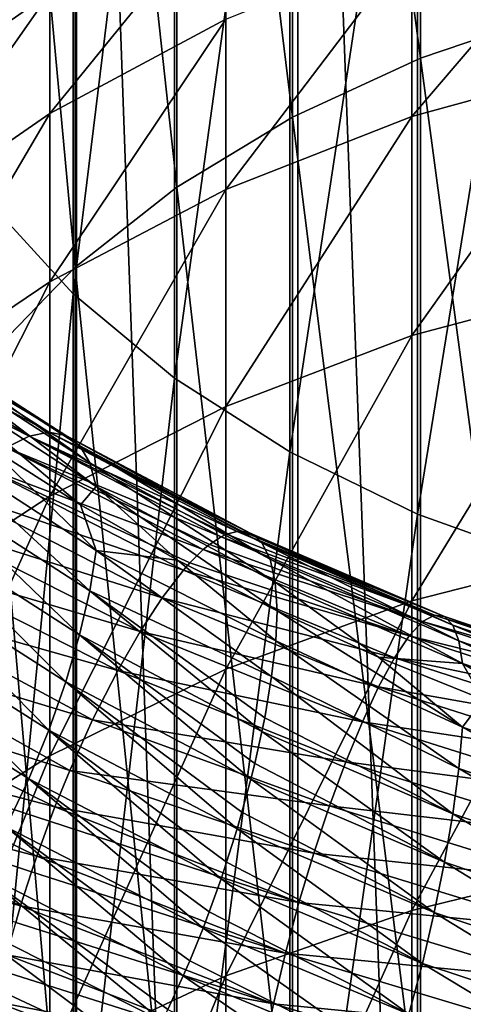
# Model space of a CAD drawing. Header units: metres. Extents: x -44 to 117, y -432 to 89.
# Tile 874 of 1056: x -7 to -4, y -64 to -57. Entities that reach past the tile are written whole.
import ezdxf

# ---------------------------------------------------------------- set-up
doc = ezdxf.new("R2010")
doc.units = ezdxf.units.M
doc.layers.add('solid_125568', color=7, linetype='CONTINUOUS')

msp = doc.modelspace()

# ---------------------------------------------------------------- linework, layer by layer
at = {"layer": 'solid_125568'}
for points in [[(-8.246522, -93, 352.124207), (-6.725165, -93, 352.965027), (-8.246165, -48, 352.12442)], [(-6.725165, -93, 352.965027), (-6.724783, -48, 352.96521), (-8.246165, -48, 352.12442)], [(-6.725165, -93, 352.965027), (-5.119291, -93, 353.630219), (-6.724783, -48, 352.96521)], [(-5.119291, -93, 353.630219), (-5.118831, -48, 353.630371), (-6.724783, -48, 352.96521)], [(-5.119291, -93, 353.630219), (-3.449055, -93, 354.111389), (-5.118831, -48, 353.630371)], [(-3.449055, -93, 354.111389), (-3.44861, -48, 354.111481), (-5.118831, -48, 353.630371)], [(-5.158569, -50.187199, 888.492249), (-4.231679, -57.172195, 896.343811), (-4.231679, -49.738079, 888.914001)], [(-4.231679, -49.738079, 888.914001), (-4.231679, -57.172195, 896.343811), (-3.232239, -56.832508, 896.696594)], [(-5.997018, -50.720745, 887.991211), (-5.158569, -57.59956, 895.900024), (-5.158569, -50.187199, 888.492249)], [(-5.158569, -50.187199, 888.492249), (-5.158569, -57.59956, 895.900024), (-4.231679, -57.172195, 896.343811)], [(-6.732651, -51.329586, 887.419434), (-5.997018, -58.107258, 895.372803), (-5.997018, -50.720745, 887.991211)], [(-5.997018, -50.720745, 887.991211), (-5.997018, -58.107258, 895.372803), (-5.158569, -57.59956, 895.900024)], [(-7.352857, -52.003265, 886.786804), (-6.732651, -58.686604, 894.77124), (-6.732651, -51.329586, 887.419434)], [(-6.732651, -51.329586, 887.419434), (-6.732651, -58.686604, 894.77124), (-5.997018, -58.107258, 895.372803)], [(-6.747565, -52.251892, 873.002136), (-7.365107, -58.205246, 880.962769), (-7.365107, -51.545918, 873.601318)], [(-7.352857, -52.003265, 886.786804), (-7.352857, -59.327648, 894.10553), (-6.732651, -58.686604, 894.77124)], [(-6.747565, -52.251892, 873.002136), (-6.747565, -58.880226, 880.328918), (-7.365107, -58.205246, 880.962769)], [(-6.01434, -52.890297, 872.460388), (-6.747565, -58.880226, 880.328918), (-6.747565, -52.251892, 873.002136)], [(-6.01434, -52.890297, 872.460388), (-6.01434, -59.490608, 879.755737), (-6.747565, -58.880226, 880.328918)], [(-5.178002, -53.450184, 871.985229), (-6.01434, -59.490608, 879.755737), (-6.01434, -52.890297, 872.460388)], [(-5.178002, -53.450184, 871.985229), (-5.178002, -60.025913, 879.253052), (-6.01434, -59.490608, 879.755737)], [(-4.252891, -53.921959, 871.584839), (-5.178002, -60.025913, 879.253052), (-5.178002, -53.450184, 871.985229)], [(-4.252891, -53.921959, 871.584839), (-4.252891, -60.476978, 878.829468), (-5.178002, -60.025913, 879.253052)], [(-3.254865, -54.297523, 871.266113), (-4.252891, -60.476978, 878.829468), (-4.252891, -53.921959, 871.584839)], [(-3.254865, -54.297523, 871.266113), (-3.254865, -60.836056, 878.492249), (-4.252891, -60.476978, 878.829468)], [(-4.293628, -57.593224, 221.616745), (-4.293628, -56.346024, 225.989136), (-2.892772, -55.953838, 225.893936)], [(-2.892772, -57.209824, 221.490723), (-4.293628, -57.593224, 221.616745), (-2.892772, -55.953838, 225.893936)], [(-6.916417, -57.573441, 226.287109), (-6.916417, -56.696804, 230.646362), (-5.640489, -56.000488, 230.534882)], [(-5.640489, -56.888165, 226.120758), (-6.916417, -57.573441, 226.287109), (-5.640489, -56.000488, 230.534882)], [(-6.916417, -56.168743, 235.061417), (-8.105368, -57.009693, 235.128265), (-7.143617, -56.138657, 239.5)], [(-8.105368, -57.5298, 230.779724), (-8.105368, -57.009693, 235.128265), (-6.916417, -56.168743, 235.061417)], [(-6.916417, -56.696804, 230.646362), (-8.105368, -57.5298, 230.779724), (-6.916417, -56.168743, 235.061417)], [(-5.640489, -58.123215, 221.790955), (-5.640489, -56.888165, 226.120758), (-4.293628, -56.346024, 225.989136)], [(-4.293628, -57.593224, 221.616745), (-5.640489, -58.123215, 221.790955), (-4.293628, -56.346024, 225.989136)], [(-8.105368, -58.393238, 226.48613), (-8.105368, -57.5298, 230.779724), (-6.916417, -56.696804, 230.646362)], [(-6.916417, -57.573441, 226.287109), (-8.105368, -58.393238, 226.48613), (-6.916417, -56.696804, 230.646362)], [(-6.916417, -58.793133, 222.011154), (-6.916417, -57.573441, 226.287109), (-5.640489, -56.888165, 226.120758)], [(-5.640489, -58.123215, 221.790955), (-6.916417, -58.793133, 222.011154), (-5.640489, -56.888165, 226.120758)], [(-4.231679, -57.172195, 896.343811), (-3.232239, -64.65168, 903.756836), (-3.232239, -56.832508, 896.696594)], [(-5.158569, -57.59956, 895.900024), (-4.231679, -64.973213, 903.387451), (-4.231679, -57.172195, 896.343811)], [(-4.231679, -57.172195, 896.343811), (-4.231679, -64.973213, 903.387451), (-3.232239, -64.65168, 903.756836)], [(-4.293628, -59.18335, 217.357071), (-4.293628, -57.593224, 221.616745), (-2.892772, -57.209824, 221.490723)], [(-2.892772, -58.811153, 217.201035), (-4.293628, -59.18335, 217.357071), (-2.892772, -57.209824, 221.490723)], [(-8.105368, -59.594555, 222.274567), (-8.105368, -58.393238, 226.48613), (-6.916417, -57.573441, 226.287109)], [(-6.916417, -58.793133, 222.011154), (-8.105368, -59.594555, 222.274567), (-6.916417, -57.573441, 226.287109)], [(-5.997018, -58.107258, 895.372803), (-5.158569, -65.377739, 902.922791), (-5.158569, -57.59956, 895.900024)], [(-5.640489, -59.697849, 217.572769), (-5.640489, -58.123215, 221.790955), (-4.293628, -57.593224, 221.616745)], [(-4.293628, -59.18335, 217.357071), (-5.640489, -59.697849, 217.572769), (-4.293628, -57.593224, 221.616745)], [(-5.158569, -57.59956, 895.900024), (-5.158569, -65.377739, 902.922791), (-4.231679, -64.973213, 903.387451)], [(-6.732651, -58.686604, 894.77124), (-5.997018, -65.858315, 902.370728), (-5.997018, -58.107258, 895.372803)], [(-5.997018, -58.107258, 895.372803), (-5.997018, -65.858315, 902.370728), (-5.158569, -65.377739, 902.922791)], [(-6.916417, -60.34819, 217.845413), (-6.916417, -58.793133, 222.011154), (-5.640489, -58.123215, 221.790955)], [(-5.640489, -59.697849, 217.572769), (-6.916417, -60.34819, 217.845413), (-5.640489, -58.123215, 221.790955)], [(-6.747565, -58.880226, 880.328918), (-7.365107, -65.229187, 887.977234), (-7.365107, -58.205246, 880.962769)], [(-7.352857, -59.327648, 894.10553), (-6.732651, -66.4067, 901.740784), (-6.732651, -58.686604, 894.77124)], [(-6.732651, -58.686604, 894.77124), (-6.732651, -66.4067, 901.740784), (-5.997018, -65.858315, 902.370728)], [(-8.105368, -61.12619, 218.171585), (-8.105368, -59.594555, 222.274567), (-6.916417, -58.793133, 222.011154)], [(-6.916417, -60.34819, 217.845413), (-8.105368, -61.12619, 218.171585), (-6.916417, -58.793133, 222.011154)], [(-4.293628, -61.106377, 213.236954), (-4.293628, -59.18335, 217.357071), (-2.892772, -58.811153, 217.201035)], [(-2.892772, -60.747734, 213.05188), (-4.293628, -61.106377, 213.236954), (-2.892772, -58.811153, 217.201035)], [(-6.747565, -58.880226, 880.328918), (-6.747565, -65.871468, 887.310242), (-7.365107, -65.229187, 887.977234)], [(-6.01434, -59.490608, 879.755737), (-6.747565, -65.871468, 887.310242), (-6.747565, -58.880226, 880.328918)], [(-8.380611, -59.07497, 875.090881), (-7.067704, -59.911854, 874.782471), (-8.574053, -59.143406, 874.759705)], [(-8.209463, -59.05917, 875.432495), (-6.923435, -59.883591, 875.134827), (-8.380611, -59.07497, 875.090881)], [(-6.923435, -59.883591, 875.134827), (-7.067704, -59.911854, 874.782471), (-8.380611, -59.07497, 875.090881)], [(-6.800267, -59.907726, 875.487549), (-6.923435, -59.883591, 875.134827), (-8.209463, -59.05917, 875.432495)], [(-8.063349, -59.094028, 875.776367), (-6.800267, -59.907726, 875.487549), (-8.209463, -59.05917, 875.432495)], [(-6.700507, -59.982479, 875.832397), (-6.800267, -59.907726, 875.487549), (-8.063349, -59.094028, 875.776367)], [(-7.945017, -59.177574, 876.11438), (-6.700507, -59.982479, 875.832397), (-8.063349, -59.094028, 875.776367)], [(-7.067704, -59.911854, 874.782471), (-7.230772, -59.994293, 874.438904), (-8.574053, -59.143406, 874.759705)], [(-6.62647, -60.10606, 876.161133), (-6.700507, -59.982479, 875.832397), (-7.945017, -59.177574, 876.11438)], [(-7.857222, -59.307819, 876.438477), (-6.62647, -60.10606, 876.161133), (-7.945017, -59.177574, 876.11438)], [(-5.640489, -61.602146, 213.492798), (-5.640489, -59.697849, 217.572769), (-4.293628, -59.18335, 217.357071)], [(-4.293628, -61.106377, 213.236954), (-5.640489, -61.602146, 213.492798), (-4.293628, -59.18335, 217.357071)], [(-6.580477, -60.276684, 876.465454), (-6.62647, -60.10606, 876.161133), (-7.857222, -59.307819, 876.438477)], [(-7.802721, -59.482788, 876.740417), (-6.580477, -60.276684, 876.465454), (-7.857222, -59.307819, 876.438477)], [(-7.352857, -59.327648, 894.10553), (-7.352857, -67.013489, 901.043701), (-6.732651, -66.4067, 901.740784)], [(-6.693639, -60.409603, 876.7547), (-6.580477, -60.276684, 876.465454), (-7.802721, -59.482788, 876.740417)], [(-7.372862, -59.978531, 876.901123), (-6.693639, -60.409603, 876.7547), (-7.802721, -59.482788, 876.740417)], [(-6.01434, -59.490608, 879.755737), (-6.01434, -66.452286, 886.707153), (-6.747565, -65.871468, 887.310242)], [(-5.178002, -60.025913, 879.253052), (-6.01434, -66.452286, 886.707153), (-6.01434, -59.490608, 879.755737)], [(-6.916417, -62.228809, 213.816177), (-6.916417, -60.34819, 217.845413), (-5.640489, -59.697849, 217.572769)], [(-5.640489, -61.602146, 213.492798), (-6.916417, -62.228809, 213.816177), (-5.640489, -59.697849, 217.572769)], [(-6.923435, -59.883591, 875.134827), (-5.558761, -60.602726, 874.930481), (-7.067704, -59.911854, 874.782471)], [(-5.525014, -60.601894, 875.046936), (-5.558761, -60.602726, 874.930481), (-6.923435, -59.883591, 875.134827)], [(-5.45978, -60.618225, 875.291199), (-5.525014, -60.601894, 875.046936), (-6.923435, -59.883591, 875.134827)], [(-6.800267, -59.907726, 875.487549), (-5.45978, -60.618225, 875.291199), (-6.923435, -59.883591, 875.134827)], [(-7.857855, -60.237255, 877.431824), (-6.626902, -61.033276, 877.148438), (-7.803012, -59.94759, 877.237122)], [(-7.803012, -59.94759, 877.237122), (-6.580661, -60.740299, 876.958984), (-7.372862, -59.978531, 876.901123)], [(-6.626902, -61.033276, 877.148438), (-6.580661, -60.740299, 876.958984), (-7.803012, -59.94759, 877.237122)], [(-7.067704, -59.911854, 874.782471), (-5.674666, -60.641216, 874.568848), (-7.230772, -59.994293, 874.438904)], [(-5.635792, -60.62291, 874.684326), (-5.674666, -60.641216, 874.568848), (-7.067704, -59.911854, 874.782471)], [(-5.558761, -60.602726, 874.930481), (-5.635792, -60.62291, 874.684326), (-7.067704, -59.911854, 874.782471)], [(-5.432423, -60.634029, 875.403198), (-5.45978, -60.618225, 875.291199), (-6.800267, -59.907726, 875.487549)], [(-5.379664, -60.686073, 875.642212), (-5.432423, -60.634029, 875.403198), (-6.800267, -59.907726, 875.487549)], [(-6.700507, -59.982479, 875.832397), (-5.379664, -60.686073, 875.642212), (-6.800267, -59.907726, 875.487549)], [(-7.230772, -59.994293, 874.438904), (-5.804769, -60.734474, 874.216919), (-7.409967, -60.131351, 874.111877)], [(-6.580661, -60.740299, 876.958984), (-6.693639, -60.409603, 876.7547), (-7.372862, -59.978531, 876.901123)], [(-5.760716, -60.697865, 874.330627), (-5.804769, -60.734474, 874.216919), (-7.230772, -59.994293, 874.438904)], [(-5.674666, -60.641216, 874.568848), (-5.760716, -60.697865, 874.330627), (-7.230772, -59.994293, 874.438904)], [(-5.320266, -60.80452, 875.974915), (-5.379664, -60.686073, 875.642212), (-6.700507, -59.982479, 875.832397)], [(-6.62647, -60.10606, 876.161133), (-5.320266, -60.80452, 875.974915), (-6.700507, -59.982479, 875.832397)], [(-5.178002, -60.025913, 879.253052), (-5.178002, -66.961655, 886.178162), (-6.01434, -66.452286, 886.707153)], [(-4.252891, -60.476978, 878.829468), (-5.178002, -66.961655, 886.178162), (-5.178002, -60.025913, 879.253052)], [(-5.283416, -60.971622, 876.280579), (-5.320266, -60.80452, 875.974915), (-6.62647, -60.10606, 876.161133)], [(-6.580477, -60.276684, 876.465454), (-5.283416, -60.971622, 876.280579), (-6.62647, -60.10606, 876.161133)], [(-7.409967, -60.131351, 874.111877), (-5.948129, -60.88335, 873.879089), (-7.601042, -60.317944, 873.807312)], [(-5.901628, -60.830582, 873.983765), (-5.948129, -60.88335, 873.879089), (-7.409967, -60.131351, 874.111877)], [(-5.804769, -60.734474, 874.216919), (-5.901628, -60.830582, 873.983765), (-7.409967, -60.131351, 874.111877)], [(-7.946044, -60.551907, 877.583435), (-6.70125, -61.353588, 877.292603), (-7.857855, -60.237255, 877.431824)], [(-6.70125, -61.353588, 877.292603), (-6.626902, -61.033276, 877.148438), (-7.857855, -60.237255, 877.431824)], [(-7.601042, -60.317944, 873.807312), (-6.101724, -61.083298, 873.56134), (-7.799298, -60.547573, 873.53064)], [(-5.948129, -60.88335, 873.879089), (-6.101724, -61.083298, 873.56134), (-7.601042, -60.317944, 873.807312)], [(-6.693639, -60.409603, 876.7547), (-5.991991, -60.810211, 876.635437), (-6.580477, -60.276684, 876.465454)], [(-5.270842, -61.179146, 876.544373), (-5.283416, -60.971622, 876.280579), (-6.580477, -60.276684, 876.465454)], [(-5.991991, -60.810211, 876.635437), (-5.270842, -61.179146, 876.544373), (-6.580477, -60.276684, 876.465454)], [(-8.105368, -62.978481, 214.203033), (-8.105368, -61.12619, 218.171585), (-6.916417, -60.34819, 217.845413)], [(-6.916417, -62.228809, 213.816177), (-8.105368, -62.978481, 214.203033), (-6.916417, -60.34819, 217.845413)], [(-6.580661, -60.740299, 876.958984), (-5.991991, -60.810211, 876.635437), (-6.693639, -60.409603, 876.7547)], [(-4.252891, -60.476978, 878.829468), (-4.252891, -67.390869, 885.732483), (-5.178002, -66.961655, 886.178162)], [(-3.254865, -60.836056, 878.492249), (-4.252891, -67.390869, 885.732483), (-4.252891, -60.476978, 878.829468)], [(-8.064823, -60.883564, 877.689514), (-6.80139, -61.693066, 877.389099), (-7.946044, -60.551907, 877.583435)], [(-7.799298, -60.547573, 873.53064), (-6.261502, -61.327477, 873.270264), (-8.000013, -60.813759, 873.287292)], [(-6.80139, -61.693066, 877.389099), (-6.70125, -61.353588, 877.292603), (-7.946044, -60.551907, 877.583435)], [(-6.101724, -61.083298, 873.56134), (-6.261502, -61.327477, 873.270264), (-7.799298, -60.547573, 873.53064)], [(-4.130503, -61.2108, 874.826111), (-5.635792, -60.62291, 874.684326), (-5.558761, -60.602726, 874.930481)], [(-4.057151, -61.219639, 875.191833), (-5.558761, -60.602726, 874.930481), (-5.525014, -60.601894, 875.046936)], [(-4.057151, -61.219639, 875.191833), (-4.130503, -61.2108, 874.826111), (-5.558761, -60.602726, 874.930481)], [(-4.057151, -61.219639, 875.191833), (-5.525014, -60.601894, 875.046936), (-5.45978, -60.618225, 875.291199)], [(-4.216412, -61.256882, 874.458008), (-5.760716, -60.697865, 874.330627), (-5.674666, -60.641216, 874.568848)], [(-4.130503, -61.2108, 874.826111), (-5.674666, -60.641216, 874.568848), (-5.635792, -60.62291, 874.684326)], [(-4.130503, -61.2108, 874.826111), (-4.216412, -61.256882, 874.458008), (-5.674666, -60.641216, 874.568848)], [(-3.997711, -61.281891, 875.546753), (-5.45978, -60.618225, 875.291199), (-5.432423, -60.634029, 875.403198)], [(-3.997711, -61.281891, 875.546753), (-4.057151, -61.219639, 875.191833), (-5.45978, -60.618225, 875.291199)], [(-3.997711, -61.281891, 875.546753), (-5.432423, -60.634029, 875.403198), (-5.379664, -60.686073, 875.642212)], [(-6.626902, -61.033276, 877.148438), (-5.309626, -61.655655, 876.915527), (-6.580661, -60.740299, 876.958984)], [(-6.580661, -60.740299, 876.958984), (-5.280375, -61.396725, 876.74231), (-5.991991, -60.810211, 876.635437)], [(-5.309626, -61.655655, 876.915527), (-5.280375, -61.396725, 876.74231), (-6.580661, -60.740299, 876.958984)], [(-4.31353, -61.359394, 874.09613), (-5.901628, -60.830582, 873.983765), (-5.804769, -60.734474, 874.216919)], [(-4.216412, -61.256882, 874.458008), (-5.804769, -60.734474, 874.216919), (-5.760716, -60.697865, 874.330627)], [(-4.216412, -61.256882, 874.458008), (-4.31353, -61.359394, 874.09613), (-5.804769, -60.734474, 874.216919)], [(-3.953547, -61.396049, 875.882263), (-3.997711, -61.281891, 875.546753), (-5.379664, -60.686073, 875.642212)], [(-3.953547, -61.396049, 875.882263), (-5.379664, -60.686073, 875.642212), (-5.320266, -60.80452, 875.974915)], [(-4.293628, -63.350193, 209.282379), (-4.293628, -61.106377, 213.236954), (-2.892772, -60.747734, 213.05188)], [(-2.892772, -63.007362, 209.069443), (-4.293628, -63.350193, 209.282379), (-2.892772, -60.747734, 213.05188)], [(-8.000013, -60.813759, 873.287292), (-6.424989, -61.611744, 873.009888), (-8.198468, -61.110016, 873.082703)], [(-6.261502, -61.327477, 873.270264), (-6.424989, -61.611744, 873.009888), (-8.000013, -60.813759, 873.287292)], [(-5.280375, -61.396725, 876.74231), (-5.270842, -61.179146, 876.544373), (-5.991991, -60.810211, 876.635437)], [(-3.926031, -61.560596, 876.189819), (-3.953547, -61.396049, 875.882263), (-5.320266, -60.80452, 875.974915)], [(-3.926031, -61.560596, 876.189819), (-5.320266, -60.80452, 875.974915), (-5.283416, -60.971622, 876.280579)], [(-8.211444, -61.224255, 877.747498), (-6.925014, -62.043545, 877.435669), (-8.064823, -60.883564, 877.689514)], [(-6.925014, -62.043545, 877.435669), (-6.80139, -61.693066, 877.389099), (-8.064823, -60.883564, 877.689514)], [(-4.420295, -61.518452, 873.748535), (-6.101724, -61.083298, 873.56134), (-5.948129, -60.88335, 873.879089)], [(-4.31353, -61.359394, 874.09613), (-5.948129, -60.88335, 873.879089), (-5.901628, -60.830582, 873.983765)], [(-4.31353, -61.359394, 874.09613), (-4.420295, -61.518452, 873.748535), (-5.948129, -60.88335, 873.879089)], [(-3.254865, -60.836056, 878.492249), (-3.254865, -67.732552, 885.377625), (-4.252891, -67.390869, 885.732483)], [(-6.70125, -61.353588, 877.292603), (-5.380089, -62.053528, 877.093201), (-6.626902, -61.033276, 877.148438)], [(-5.360023, -61.953827, 877.057007), (-5.309626, -61.655655, 876.915527), (-6.626902, -61.033276, 877.148438)], [(-5.380089, -62.053528, 877.093201), (-5.360023, -61.953827, 877.057007), (-6.626902, -61.033276, 877.148438)], [(-3.926031, -61.560596, 876.189819), (-5.283416, -60.971622, 876.280579), (-4.534498, -61.515366, 876.483032)], [(-4.534498, -61.515366, 876.483032), (-5.283416, -60.971622, 876.280579), (-5.270842, -61.179146, 876.544373)], [(-4.534195, -61.728436, 873.421692), (-6.261502, -61.327477, 873.270264), (-6.101724, -61.083298, 873.56134)], [(-4.420295, -61.518452, 873.748535), (-4.534195, -61.728436, 873.421692), (-6.101724, -61.083298, 873.56134)], [(-5.640489, -63.824104, 209.576736), (-5.640489, -61.602146, 213.492798), (-4.293628, -61.106377, 213.236954)], [(-4.293628, -63.350193, 209.282379), (-5.640489, -63.824104, 209.576736), (-4.293628, -61.106377, 213.236954)], [(-8.198468, -61.110016, 873.082703), (-6.606633, -61.968212, 872.764709), (-8.389945, -61.429867, 872.92218)], [(-6.424989, -61.611744, 873.009888), (-6.606633, -61.968212, 872.764709), (-8.198468, -61.110016, 873.082703)], [(-3.925989, -62.022884, 876.678467), (-5.270842, -61.179146, 876.544373), (-5.280375, -61.396725, 876.74231)], [(-3.925989, -62.022884, 876.678467), (-4.534498, -61.515366, 876.483032), (-5.270842, -61.179146, 876.544373)], [(-8.38314, -61.566013, 877.7547), (-7.069791, -62.39687, 877.429932), (-8.211444, -61.224255, 877.747498)], [(-7.069791, -62.39687, 877.429932), (-6.925014, -62.043545, 877.435669), (-8.211444, -61.224255, 877.747498)], [(-4.130503, -61.2108, 874.826111), (-2.65525, -61.704651, 874.825439), (-4.216412, -61.256882, 874.458008)], [(-2.608207, -61.709103, 875.19519), (-2.65525, -61.704651, 874.825439), (-4.130503, -61.2108, 874.826111)], [(-4.057151, -61.219639, 875.191833), (-2.608207, -61.709103, 875.19519), (-4.130503, -61.2108, 874.826111)], [(-2.570063, -61.767807, 875.553101), (-2.608207, -61.709103, 875.19519), (-4.057151, -61.219639, 875.191833)], [(-3.997711, -61.281891, 875.546753), (-2.570063, -61.767807, 875.553101), (-4.057151, -61.219639, 875.191833)], [(-4.216412, -61.256882, 874.458008), (-2.710339, -61.75589, 874.452515), (-4.31353, -61.359394, 874.09613)], [(-2.65525, -61.704651, 874.825439), (-2.710339, -61.75589, 874.452515), (-4.216412, -61.256882, 874.458008)], [(-2.541682, -61.879333, 875.890625), (-2.570063, -61.767807, 875.553101), (-3.997711, -61.281891, 875.546753)], [(-3.953547, -61.396049, 875.882263), (-2.541682, -61.879333, 875.890625), (-3.997711, -61.281891, 875.546753)], [(-6.80139, -61.693066, 877.389099), (-5.46054, -62.400032, 877.181946), (-6.70125, -61.353588, 877.292603)], [(-5.432124, -62.285191, 877.158569), (-5.380089, -62.053528, 877.093201), (-6.70125, -61.353588, 877.292603)], [(-5.46054, -62.400032, 877.181946), (-5.432124, -62.285191, 877.158569), (-6.70125, -61.353588, 877.292603)], [(-4.652431, -61.982258, 873.121521), (-6.424989, -61.611744, 873.009888), (-6.261502, -61.327477, 873.270264)], [(-4.534195, -61.728436, 873.421692), (-4.652431, -61.982258, 873.121521), (-6.261502, -61.327477, 873.270264)], [(-4.31353, -61.359394, 874.09613), (-2.77263, -61.864243, 874.0849), (-4.420295, -61.518452, 873.748535)], [(-2.710339, -61.75589, 874.452515), (-2.77263, -61.864243, 874.0849), (-4.31353, -61.359394, 874.09613)], [(-8.389945, -61.429867, 872.92218), (-6.77292, -62.336166, 872.585327), (-8.569736, -61.766819, 872.811279)], [(-6.606633, -61.968212, 872.764709), (-6.77292, -62.336166, 872.585327), (-8.389945, -61.429867, 872.92218)], [(-3.953546, -62.32085, 876.859924), (-5.280375, -61.396725, 876.74231), (-5.309626, -61.655655, 876.915527)], [(-3.953546, -62.32085, 876.859924), (-3.925989, -62.022884, 876.678467), (-5.280375, -61.396725, 876.74231)], [(-2.523933, -62.04224, 876.199097), (-2.541682, -61.879333, 875.890625), (-3.953547, -61.396049, 875.882263)], [(-3.926031, -61.560596, 876.189819), (-2.523933, -62.04224, 876.199097), (-3.953547, -61.396049, 875.882263)], [(-3.925989, -62.022884, 876.678467), (-3.777728, -61.821049, 876.450684), (-4.534498, -61.515366, 876.483032)], [(-3.926031, -61.560596, 876.189819), (-4.534498, -61.515366, 876.483032), (-3.777728, -61.821049, 876.450684)], [(-4.420295, -61.518452, 873.748535), (-2.841144, -62.029743, 873.730896), (-4.534195, -61.728436, 873.421692)], [(-2.77263, -61.864243, 874.0849), (-2.841144, -62.029743, 873.730896), (-4.420295, -61.518452, 873.748535)], [(-7.233341, -62.744915, 877.369507), (-7.069791, -62.39687, 877.429932), (-8.38314, -61.566013, 877.7547)], [(-6.916417, -64.423134, 209.948822), (-6.916417, -62.228809, 213.816177), (-5.640489, -61.602146, 213.492798)], [(-5.640489, -63.824104, 209.576736), (-6.916417, -64.423134, 209.948822), (-5.640489, -61.602146, 213.492798)], [(-3.926031, -61.560596, 876.189819), (-3.777728, -61.821049, 876.450684), (-3.005066, -62.09502, 876.448914)], [(-3.926031, -61.560596, 876.189819), (-3.005066, -62.09502, 876.448914), (-2.523933, -62.04224, 876.199097)], [(-4.772171, -62.272831, 872.854004), (-6.606633, -61.968212, 872.764709), (-6.424989, -61.611744, 873.009888)], [(-4.652431, -61.982258, 873.121521), (-4.772171, -62.272831, 872.854004), (-6.424989, -61.611744, 873.009888)], [(-3.997842, -62.649532, 876.992737), (-5.309626, -61.655655, 876.915527), (-5.360023, -61.953827, 877.057007)], [(-3.997842, -62.649532, 876.992737), (-3.953546, -62.32085, 876.859924), (-5.309626, -61.655655, 876.915527)], [(-6.925014, -62.043545, 877.435669), (-5.559971, -62.759365, 877.219116), (-6.80139, -61.693066, 877.389099)], [(-5.525024, -62.639359, 877.212646), (-5.46054, -62.400032, 877.181946), (-6.80139, -61.693066, 877.389099)], [(-5.559971, -62.759365, 877.219116), (-5.525024, -62.639359, 877.212646), (-6.80139, -61.693066, 877.389099)], [(-4.534195, -61.728436, 873.421692), (-2.914289, -62.246613, 873.397034), (-4.652431, -61.982258, 873.121521)], [(-2.841144, -62.029743, 873.730896), (-2.914289, -62.246613, 873.397034), (-4.534195, -61.728436, 873.421692)], [(-8.569736, -61.766819, 872.811279), (-6.88081, -62.600784, 872.496948), (-8.733518, -62.114197, 872.754089)], [(-6.77292, -62.336166, 872.585327), (-6.88081, -62.600784, 872.496948), (-8.569736, -61.766819, 872.811279)], [(-3.925989, -62.022884, 876.678467), (-2.523789, -62.504452, 876.685913), (-3.777728, -61.821049, 876.450684)], [(-3.997842, -62.649532, 876.992737), (-5.360023, -61.953827, 877.057007), (-5.380089, -62.053528, 877.093201)], [(-4.890592, -62.593082, 872.625061), (-6.77292, -62.336166, 872.585327), (-6.606633, -61.968212, 872.764709)], [(-4.772171, -62.272831, 872.854004), (-4.890592, -62.593082, 872.625061), (-6.606633, -61.968212, 872.764709)], [(-4.652431, -61.982258, 873.121521), (-2.990263, -62.507584, 873.089478), (-4.772171, -62.272831, 872.854004)], [(-2.914289, -62.246613, 873.397034), (-2.990263, -62.507584, 873.089478), (-4.652431, -61.982258, 873.121521)], [(-3.953546, -62.32085, 876.859924), (-2.541482, -62.804062, 876.864685), (-3.925989, -62.022884, 876.678467)], [(-2.541482, -62.804062, 876.864685), (-2.523789, -62.504452, 876.685913), (-3.925989, -62.022884, 876.678467)], [(-7.069791, -62.39687, 877.429932), (-5.676147, -63.122032, 877.202454), (-6.925014, -62.043545, 877.435669)], [(-5.635657, -63.001194, 877.214111), (-5.559971, -62.759365, 877.219116), (-6.925014, -62.043545, 877.435669)], [(-5.676147, -63.122032, 877.202454), (-5.635657, -63.001194, 877.214111), (-6.925014, -62.043545, 877.435669)], [(-4.057511, -63.000484, 877.07489), (-5.380089, -62.053528, 877.093201), (-5.432124, -62.285191, 877.158569)], [(-4.057511, -63.000484, 877.07489), (-3.997842, -62.649532, 876.992737), (-5.380089, -62.053528, 877.093201)], [(-8.733518, -62.114197, 872.754089), (-7.011932, -62.957993, 872.428101), (-8.87853, -62.464573, 872.749756)], [(-6.920341, -62.703957, 872.471313), (-7.011932, -62.957993, 872.428101), (-8.733518, -62.114197, 872.754089)], [(-6.88081, -62.600784, 872.496948), (-6.920341, -62.703957, 872.471313), (-8.733518, -62.114197, 872.754089)], [(-8.105368, -65.139755, 210.393921), (-8.105368, -62.978481, 214.203033), (-6.916417, -62.228809, 213.816177)], [(-6.916417, -64.423134, 209.948822), (-8.105368, -65.139755, 210.393921), (-6.916417, -62.228809, 213.816177)], [(-4.057511, -63.000484, 877.07489), (-5.432124, -62.285191, 877.158569), (-5.46054, -62.400032, 877.181946)], [(-4.772171, -62.272831, 872.854004), (-3.067236, -62.805397, 872.81427), (-4.890592, -62.593082, 872.625061)], [(-2.990263, -62.507584, 873.089478), (-3.067236, -62.805397, 872.81427), (-4.772171, -62.272831, 872.854004)], [(-3.997842, -62.649532, 876.992737), (-2.569907, -63.135372, 876.993774), (-3.953546, -62.32085, 876.859924)], [(-2.569907, -63.135372, 876.993774), (-2.541482, -62.804062, 876.864685), (-3.953546, -62.32085, 876.859924)], [(-5.004871, -62.935921, 872.440735), (-6.88081, -62.600784, 872.496948), (-6.77292, -62.336166, 872.585327)], [(-4.890592, -62.593082, 872.625061), (-5.004871, -62.935921, 872.440735), (-6.77292, -62.336166, 872.585327)], [(-8.87853, -62.464573, 872.749756), (-7.128372, -63.31778, 872.412842), (-9.002404, -62.810333, 872.796143)], [(-7.050438, -63.071861, 872.417542), (-7.128372, -63.31778, 872.412842), (-8.87853, -62.464573, 872.749756)], [(-7.011932, -62.957993, 872.428101), (-7.050438, -63.071861, 872.417542), (-8.87853, -62.464573, 872.749756)], [(-7.233341, -62.744915, 877.369507), (-5.806926, -63.479534, 877.130371), (-7.069791, -62.39687, 877.429932)], [(-5.761442, -63.360378, 877.160889), (-5.676147, -63.122032, 877.202454), (-7.069791, -62.39687, 877.429932)], [(-5.806926, -63.479534, 877.130371), (-5.761442, -63.360378, 877.160889), (-7.069791, -62.39687, 877.429932)], [(-4.131198, -63.365261, 877.10437), (-5.46054, -62.400032, 877.181946), (-5.525024, -62.639359, 877.212646)], [(-4.131198, -63.365261, 877.10437), (-4.057511, -63.000484, 877.07489), (-5.46054, -62.400032, 877.181946)], [(-5.112197, -63.294262, 872.306885), (-6.920341, -62.703957, 872.471313), (-6.88081, -62.600784, 872.496948)], [(-5.004871, -62.935921, 872.440735), (-5.112197, -63.294262, 872.306885), (-6.88081, -62.600784, 872.496948)], [(-4.890592, -62.593082, 872.625061), (-3.143384, -63.132793, 872.577698), (-5.004871, -62.935921, 872.440735)], [(-3.067236, -62.805397, 872.81427), (-3.143384, -63.132793, 872.577698), (-4.890592, -62.593082, 872.625061)], [(-4.131198, -63.365261, 877.10437), (-5.525024, -62.639359, 877.212646), (-5.559971, -62.759365, 877.219116)], [(-4.057511, -63.000484, 877.07489), (-2.608203, -63.489861, 877.071289), (-3.997842, -62.649532, 876.992737)], [(-2.608203, -63.489861, 877.071289), (-2.569907, -63.135372, 876.993774), (-3.997842, -62.649532, 876.992737)], [(-7.412858, -63.079964, 877.253479), (-5.950566, -63.825581, 877.002014), (-7.233341, -62.744915, 877.369507)], [(-5.902943, -63.715427, 877.049438), (-5.806926, -63.479534, 877.130371), (-7.233341, -62.744915, 877.369507)], [(-5.950566, -63.825581, 877.002014), (-5.902943, -63.715427, 877.049438), (-7.233341, -62.744915, 877.369507)], [(-5.112197, -63.294262, 872.306885), (-7.011932, -62.957993, 872.428101), (-6.920341, -62.703957, 872.471313)], [(-7.128372, -63.31778, 872.412842), (-7.163679, -63.437313, 872.419495), (-9.002404, -62.810333, 872.796143)], [(-4.217525, -63.735432, 877.079163), (-5.559971, -62.759365, 877.219116), (-5.635657, -63.001194, 877.214111)], [(-4.217525, -63.735432, 877.079163), (-4.131198, -63.365261, 877.10437), (-5.559971, -62.759365, 877.219116)], [(-5.209986, -63.660889, 872.22821), (-7.050438, -63.071861, 872.417542), (-7.011932, -62.957993, 872.428101)], [(-5.112197, -63.294262, 872.306885), (-5.209986, -63.660889, 872.22821), (-7.011932, -62.957993, 872.428101)], [(-5.004871, -62.935921, 872.440735), (-3.216888, -63.482506, 872.385742), (-5.112197, -63.294262, 872.306885)], [(-3.143384, -63.132793, 872.577698), (-3.216888, -63.482506, 872.385742), (-5.004871, -62.935921, 872.440735)], [(-4.217525, -63.735432, 877.079163), (-5.635657, -63.001194, 877.214111), (-5.676147, -63.122032, 877.202454)], [(-4.293628, -65.90065, 205.518265), (-4.293628, -63.350193, 209.282379), (-2.892772, -63.007362, 209.069443)], [(-2.892772, -65.57579, 205.278809), (-4.293628, -65.90065, 205.518265), (-2.892772, -63.007362, 209.069443)], [(-4.131198, -63.365261, 877.10437), (-2.655515, -63.859001, 877.095276), (-4.057511, -63.000484, 877.07489)], [(-2.655515, -63.859001, 877.095276), (-2.608203, -63.489861, 877.071289), (-4.057511, -63.000484, 877.07489)], [(-7.604022, -63.395809, 877.086609), (-6.104069, -64.154549, 876.821655), (-7.412858, -63.079964, 877.253479)], [(-6.062792, -64.069725, 876.874023), (-5.950566, -63.825581, 877.002014), (-7.412858, -63.079964, 877.253479)], [(-6.104069, -64.154549, 876.821655), (-6.062792, -64.069725, 876.874023), (-7.412858, -63.079964, 877.253479)], [(-5.209986, -63.660889, 872.22821), (-7.128372, -63.31778, 872.412842), (-7.050438, -63.071861, 872.417542)], [(-4.315054, -64.102577, 876.997192), (-5.676147, -63.122032, 877.202454), (-5.761442, -63.360378, 877.160889)], [(-4.315054, -64.102577, 876.997192), (-4.217525, -63.735432, 877.079163), (-5.676147, -63.122032, 877.202454)], [(-5.296581, -64.028069, 872.204285), (-7.163679, -63.437313, 872.419495), (-7.128372, -63.31778, 872.412842)], [(-5.209986, -63.660889, 872.22821), (-5.296581, -64.028069, 872.204285), (-7.128372, -63.31778, 872.412842)], [(-5.112197, -63.294262, 872.306885), (-3.28594, -63.847267, 872.244568), (-5.209986, -63.660889, 872.22821)], [(-3.216888, -63.482506, 872.385742), (-3.28594, -63.847267, 872.244568), (-5.112197, -63.294262, 872.306885)], [(-4.315054, -64.102577, 876.997192), (-5.761442, -63.360378, 877.160889), (-5.806926, -63.479534, 877.130371)], [(-5.640489, -66.349716, 205.849289), (-5.640489, -63.824104, 209.576736), (-4.293628, -63.350193, 209.282379)], [(-4.293628, -65.90065, 205.518265), (-5.640489, -66.349716, 205.849289), (-4.293628, -63.350193, 209.282379)], [(-4.217525, -63.735432, 877.079163), (-2.710969, -64.234268, 877.063843), (-4.131198, -63.365261, 877.10437)], [(-2.710969, -64.234268, 877.063843), (-2.655515, -63.859001, 877.095276), (-4.131198, -63.365261, 877.10437)], [(-7.80219, -63.686584, 876.875), (-6.239955, -64.416595, 876.631409), (-7.604022, -63.395809, 877.086609)], [(-6.239955, -64.416595, 876.631409), (-6.104069, -64.154549, 876.821655), (-7.604022, -63.395809, 877.086609)], [(-5.296581, -64.028069, 872.204285), (-7.228063, -63.672256, 872.449707), (-7.163679, -63.437313, 872.419495)], [(-4.422082, -64.458656, 876.858032), (-5.806926, -63.479534, 877.130371), (-5.902943, -63.715427, 877.049438)], [(-4.422082, -64.458656, 876.858032), (-4.315054, -64.102577, 876.997192), (-5.806926, -63.479534, 877.130371)], [(-5.37056, -64.387939, 872.233276), (-7.257727, -63.789955, 872.473816), (-7.228063, -63.672256, 872.449707)], [(-5.296581, -64.028069, 872.204285), (-5.37056, -64.387939, 872.233276), (-7.228063, -63.672256, 872.449707)], [(-5.209986, -63.660889, 872.22821), (-3.348873, -64.219704, 872.159058), (-5.296581, -64.028069, 872.204285)], [(-3.28594, -63.847267, 872.244568), (-3.348873, -64.219704, 872.159058), (-5.209986, -63.660889, 872.22821)], [(-8.002749, -63.946411, 876.624817), (-6.42497, -64.733559, 876.330933), (-7.80219, -63.686584, 876.875)], [(-6.42497, -64.733559, 876.330933), (-6.239955, -64.416595, 876.631409), (-7.80219, -63.686584, 876.875)], [(-4.422082, -64.458656, 876.858032), (-5.902943, -63.715427, 877.049438), (-5.950566, -63.825581, 877.002014)], [(-4.315054, -64.102577, 876.997192), (-2.773626, -64.607162, 876.975037), (-4.217525, -63.735432, 877.079163)], [(-2.773626, -64.607162, 876.975037), (-2.710969, -64.234268, 877.063843), (-4.217525, -63.735432, 877.079163)], [(-5.37056, -64.387939, 872.233276), (-7.308741, -64.012535, 872.536743), (-7.257727, -63.789955, 872.473816)], [(-6.916417, -66.917343, 206.267715), (-6.916417, -64.423134, 209.948822), (-5.640489, -63.824104, 209.576736)], [(-5.640489, -66.349716, 205.849289), (-6.916417, -66.917343, 206.267715), (-5.640489, -63.824104, 209.576736)], [(-4.536023, -64.796959, 876.666809), (-5.950566, -63.825581, 877.002014), (-6.062792, -64.069725, 876.874023)], [(-4.536023, -64.796959, 876.666809), (-4.422082, -64.458656, 876.858032), (-5.950566, -63.825581, 877.002014)], [(-8.20109, -64.169403, 876.342163), (-6.584538, -64.970406, 876.034119), (-8.002749, -63.946411, 876.624817)], [(-6.584538, -64.970406, 876.034119), (-6.42497, -64.733559, 876.330933), (-8.002749, -63.946411, 876.624817)], [(-5.4305, -64.732628, 872.313477), (-7.329988, -64.115913, 872.574402), (-7.308741, -64.012535, 872.536743)], [(-5.37056, -64.387939, 872.233276), (-5.4305, -64.732628, 872.313477), (-7.308741, -64.012535, 872.536743)], [(-5.296581, -64.028069, 872.204285), (-3.404612, -64.591988, 872.128845), (-5.37056, -64.387939, 872.233276)], [(-3.348873, -64.219704, 872.159058), (-3.404612, -64.591988, 872.128845), (-5.296581, -64.028069, 872.204285)]]:
    msp.add_3dface(points, dxfattribs=at)

doc.saveas('drawing.dxf')
